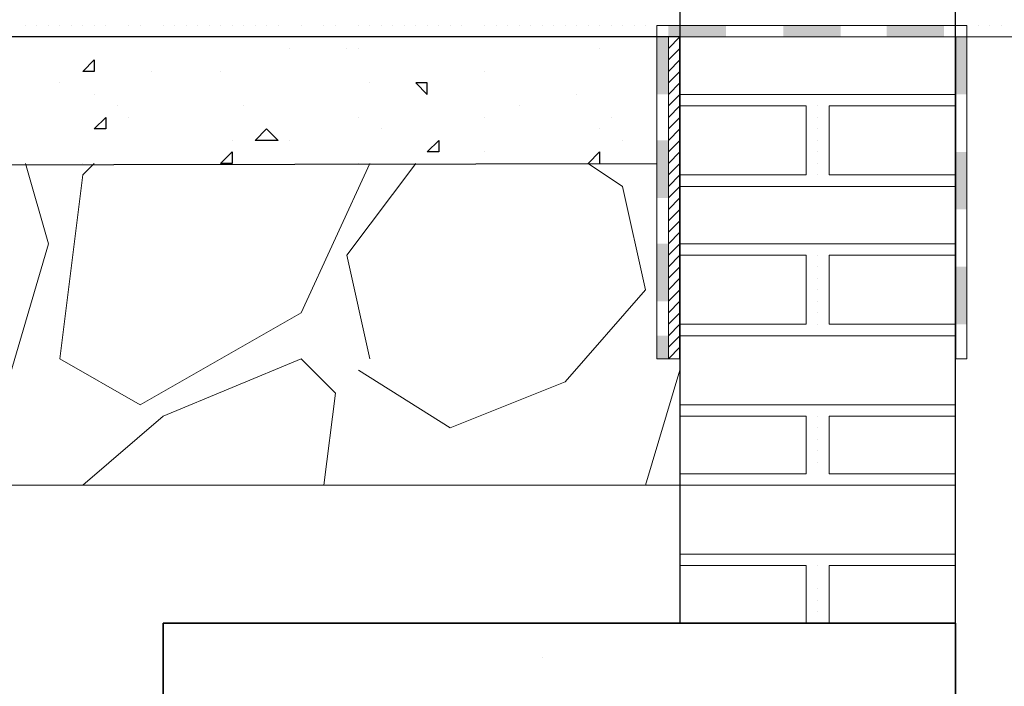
# Model space of a CAD drawing. Header units: metres. Extents: x 5.7 to 89.8, y 4 to 63.5.
# Tile 387 of 475: x 63.285 to 64.111, y 49.207 to 49.766. Entities that reach past the tile are written whole.
import ezdxf

# ---------------------------------------------------------------- set-up
doc = ezdxf.new("R2010")
doc.units = ezdxf.units.M
doc.header["$MEASUREMENT"] = 0
for name, color, linetype in [('PDF17_hatch', 7, 'Continuous'), ('PDF17_hatch-borshi', 7, 'Continuous'), ('PDF17_Isogam', 7, 'Continuous'), ('PDF17_kaff', 7, 'Continuous'), ('PDF17_textt', 7, 'Continuous'), ('PDF17_wall', 7, 'Continuous')]:
    doc.layers.add(name, color=color, linetype=linetype)

msp = doc.modelspace()

# ---------------------------------------------------------------- linework, layer by layer
at = {"layer": 'PDF17_hatch', "lineweight": 25}
for points in [[(63.37651, 49.75157), (63.37651, 49.75157)], [(63.51134, 49.74194), (63.51134, 49.74194)], [(63.5595, 49.74194), (63.5595, 49.74194)], [(63.56913, 49.74194), (63.56913, 49.74194)], [(63.77139, 49.74194), (63.77139, 49.74194)], [(63.39577, 49.72268), (63.39577, 49.72268)], [(63.45356, 49.72268), (63.45356, 49.72268)], [(63.67507, 49.72268), (63.67507, 49.72268)], [(63.31872, 49.71304), (63.31872, 49.71304)], [(63.57876, 49.71304), (63.57876, 49.71304)], [(63.34761, 49.70341), (63.34761, 49.70341)], [(63.75212, 49.70341), (63.75212, 49.70341)], [(63.36688, 49.69378), (63.36688, 49.69378)], [(63.47282, 49.69378), (63.47282, 49.69378)], [(63.47282, 49.69378), (63.47282, 49.69378)], [(63.70397, 49.69378), (63.70397, 49.69378)], [(63.37651, 49.68415), (63.37651, 49.68415)], [(63.56913, 49.68415), (63.56913, 49.68415)], [(63.67507, 49.68415), (63.67507, 49.68415)], [(63.78102, 49.68415), (63.78102, 49.68415)], [(63.58839, 49.67452), (63.58839, 49.67452)], [(63.77139, 49.67452), (63.77139, 49.67452)], [(63.46319, 49.66489), (63.46319, 49.66489)], [(63.51134, 49.66489), (63.51134, 49.66489)], [(63.79065, 49.66489), (63.79065, 49.66489)], [(63.67507, 49.65526), (63.67507, 49.65526)], [(63.76175, 49.64563), (63.77139, 49.65526), (63.77139, 49.64563)], [(63.33798, 49.64563), (63.33798, 49.64563)], [(63.56913, 49.64563), (63.56913, 49.64563)], [(63.67507, 49.64563), (63.67507, 49.64563)], [(63.72323, 49.23148), (63.72323, 49.23148)]]:
    msp.add_lwpolyline(points, dxfattribs=at)
for points in [[(63.34761, 49.73231), (63.34761, 49.72268), (63.33798, 49.72268)], [(63.62692, 49.71304), (63.61729, 49.71304), (63.62692, 49.70341)], [(63.35724, 49.68415), (63.35724, 49.67452), (63.34761, 49.67452)], [(63.49208, 49.67452), (63.50171, 49.66489), (63.48245, 49.66489)], [(63.63655, 49.66489), (63.63655, 49.65526), (63.62692, 49.65526)], [(63.46319, 49.65526), (63.46319, 49.64563), (63.45356, 49.64563)]]:
    msp.add_lwpolyline(points, close=True, dxfattribs=at)
at = {"layer": 'PDF17_hatch-borshi', "lineweight": 18}
for points in [[(63.28983, 49.7612), (63.28983, 49.7612)], [(63.28983, 49.7612), (63.28983, 49.7612)], [(63.29946, 49.7612), (63.29946, 49.7612)], [(63.29946, 49.7612), (63.29946, 49.7612)], [(63.30909, 49.7612), (63.30909, 49.7612)], [(63.30909, 49.7612), (63.30909, 49.7612)], [(63.30909, 49.7612), (63.30909, 49.7612)], [(63.31872, 49.7612), (63.31872, 49.7612)], [(63.32835, 49.7612), (63.32835, 49.7612)], [(63.33798, 49.7612), (63.33798, 49.7612)], [(63.34761, 49.7612), (63.34761, 49.7612)], [(63.35724, 49.7612), (63.35724, 49.7612)], [(63.35724, 49.7612), (63.35724, 49.7612)], [(63.37651, 49.7612), (63.37651, 49.7612)], [(63.38614, 49.7612), (63.38614, 49.7612)], [(63.38614, 49.7612), (63.38614, 49.7612)], [(63.4054, 49.7612), (63.4054, 49.7612)], [(63.4054, 49.7612), (63.4054, 49.7612)], [(63.4054, 49.7612), (63.4054, 49.7612)], [(63.41503, 49.7612), (63.41503, 49.7612)], [(63.41503, 49.7612), (63.41503, 49.7612)], [(63.41503, 49.7612), (63.41503, 49.7612)], [(63.42466, 49.7612), (63.42466, 49.7612)], [(63.43429, 49.7612), (63.43429, 49.7612)], [(63.43429, 49.7612), (63.43429, 49.7612)], [(63.43429, 49.7612), (63.43429, 49.7612)], [(63.44392, 49.7612), (63.44392, 49.7612)], [(63.44392, 49.7612), (63.44392, 49.7612)], [(63.44392, 49.7612), (63.44392, 49.7612)], [(63.45356, 49.7612), (63.45356, 49.7612)], [(63.45356, 49.7612), (63.45356, 49.7612)], [(63.45356, 49.7612), (63.45356, 49.7612)], [(63.46319, 49.7612), (63.46319, 49.7612)], [(63.46319, 49.7612), (63.46319, 49.7612)], [(63.47282, 49.7612), (63.47282, 49.7612)], [(63.48245, 49.7612), (63.48245, 49.7612)], [(63.49208, 49.7612), (63.49208, 49.7612)], [(63.50171, 49.7612), (63.50171, 49.7612)], [(63.52097, 49.7612), (63.52097, 49.7612)], [(63.52097, 49.7612), (63.52097, 49.7612)], [(63.52097, 49.7612), (63.52097, 49.7612)], [(63.54024, 49.7612), (63.54024, 49.7612)], [(63.54024, 49.7612), (63.54024, 49.7612)], [(63.54987, 49.7612), (63.54987, 49.7612)], [(63.54987, 49.7612), (63.54987, 49.7612)], [(63.56913, 49.7612), (63.56913, 49.7612)], [(63.56913, 49.7612), (63.56913, 49.7612)], [(63.57876, 49.7612), (63.57876, 49.7612)], [(63.58839, 49.7612), (63.58839, 49.7612)], [(63.58839, 49.7612), (63.58839, 49.7612)], [(63.58839, 49.7612), (63.58839, 49.7612)], [(63.59802, 49.7612), (63.59802, 49.7612)], [(63.59802, 49.7612), (63.59802, 49.7612)], [(63.60766, 49.7612), (63.60766, 49.7612)], [(63.60766, 49.7612), (63.60766, 49.7612)], [(63.61729, 49.7612), (63.61729, 49.7612)], [(63.61729, 49.7612), (63.61729, 49.7612)], [(63.62692, 49.7612), (63.62692, 49.7612)], [(63.62692, 49.7612), (63.62692, 49.7612)], [(63.63655, 49.7612), (63.63655, 49.7612)], [(63.63655, 49.7612), (63.63655, 49.7612)], [(63.64618, 49.7612), (63.64618, 49.7612)], [(63.65581, 49.7612), (63.65581, 49.7612)], [(63.65581, 49.7612), (63.65581, 49.7612)], [(63.65581, 49.7612), (63.65581, 49.7612)], [(63.67507, 49.7612), (63.67507, 49.7612)], [(63.67507, 49.7612), (63.67507, 49.7612)], [(63.6847, 49.7612), (63.6847, 49.7612)], [(63.6847, 49.7612), (63.6847, 49.7612)], [(63.69434, 49.7612), (63.69434, 49.7612)], [(63.70397, 49.7612), (63.70397, 49.7612)], [(63.70397, 49.7612), (63.70397, 49.7612)], [(63.7136, 49.7612), (63.7136, 49.7612)], [(63.72323, 49.7612), (63.72323, 49.7612)], [(63.72323, 49.7612), (63.72323, 49.7612)], [(63.73286, 49.7612), (63.73286, 49.7612)], [(63.74249, 49.7612), (63.74249, 49.7612)], [(63.75212, 49.7612), (63.75212, 49.7612)], [(63.75212, 49.7612), (63.75212, 49.7612)], [(63.76175, 49.7612), (63.76175, 49.7612)], [(63.76175, 49.7612), (63.76175, 49.7612)], [(63.76175, 49.7612), (63.76175, 49.7612)], [(63.76175, 49.7612), (63.76175, 49.7612)], [(63.77139, 49.7612), (63.77139, 49.7612)], [(63.77139, 49.7612), (63.77139, 49.7612)], [(63.78102, 49.7612), (63.78102, 49.7612)], [(63.78102, 49.7612), (63.78102, 49.7612)], [(63.79065, 49.7612), (63.79065, 49.7612)], [(63.79065, 49.7612), (63.79065, 49.7612)], [(63.79065, 49.7612), (63.79065, 49.7612)], [(63.80028, 49.7612), (63.80028, 49.7612)], [(63.80028, 49.7612), (63.80028, 49.7612)], [(63.80991, 49.7612), (63.80991, 49.7612)], [(63.80991, 49.7612), (63.80991, 49.7612)], [(63.80991, 49.7612), (63.80991, 49.7612)], [(63.81954, 49.7612), (63.81954, 49.7612)], [(63.81954, 49.7612), (63.81954, 49.7612)], [(63.8388, 49.7612), (63.8388, 49.7612)], [(63.8388, 49.7612), (63.8388, 49.7612)], [(63.85807, 49.7612), (63.85807, 49.7612)], [(63.8677, 49.7612), (63.8677, 49.7612)], [(63.88696, 49.7612), (63.88696, 49.7612)], [(63.89659, 49.7612), (63.89659, 49.7612)], [(63.89659, 49.7612), (63.89659, 49.7612)], [(63.91585, 49.7612), (63.91585, 49.7612)], [(63.92548, 49.7612), (63.92548, 49.7612)], [(63.92548, 49.7612), (63.92548, 49.7612)], [(63.93512, 49.7612), (63.93512, 49.7612)], [(63.93512, 49.7612), (63.93512, 49.7612)], [(63.94475, 49.7612), (63.94475, 49.7612)], [(63.94475, 49.7612), (63.94475, 49.7612)], [(63.95438, 49.7612), (63.95438, 49.7612)], [(63.96401, 49.7612), (63.96401, 49.7612)], [(63.96401, 49.7612), (63.96401, 49.7612)], [(63.96401, 49.7612), (63.96401, 49.7612)], [(63.97364, 49.7612), (63.97364, 49.7612)], [(63.97364, 49.7612), (63.97364, 49.7612)], [(63.98327, 49.7612), (63.98327, 49.7612)], [(63.9929, 49.7612), (63.9929, 49.7612)], [(64.00253, 49.7612), (64.00253, 49.7612)], [(64.00253, 49.7612), (64.00253, 49.7612)], [(64.0218, 49.7612), (64.0218, 49.7612)], [(64.03143, 49.7612), (64.03143, 49.7612)], [(64.03143, 49.7612), (64.03143, 49.7612)], [(64.03143, 49.7612), (64.03143, 49.7612)], [(64.05069, 49.7612), (64.05069, 49.7612)], [(64.05069, 49.7612), (64.05069, 49.7612)], [(64.06032, 49.7612), (64.06032, 49.7612)], [(64.06032, 49.7612), (64.06032, 49.7612)], [(64.06995, 49.7612), (64.06995, 49.7612)], [(64.07958, 49.7612), (64.07958, 49.7612)], [(64.07958, 49.7612), (64.07958, 49.7612)], [(64.08922, 49.7612), (64.08922, 49.7612)], [(64.09885, 49.7612), (64.09885, 49.7612)], [(64.09885, 49.7612), (64.09885, 49.7612)], [(64.09885, 49.7612), (64.09885, 49.7612)], [(64.10848, 49.7612), (64.10848, 49.7612)], [(64.10848, 49.7612), (64.10848, 49.7612)], [(63.28983, 49.75157), (63.28983, 49.75157)], [(63.28983, 49.75157), (63.28983, 49.75157)], [(63.30909, 49.75157), (63.30909, 49.75157)], [(63.31872, 49.75157), (63.31872, 49.75157)], [(63.31872, 49.75157), (63.31872, 49.75157)], [(63.32835, 49.75157), (63.32835, 49.75157)], [(63.33798, 49.75157), (63.33798, 49.75157)], [(63.34761, 49.75157), (63.34761, 49.75157)], [(63.34761, 49.75157), (63.34761, 49.75157)], [(63.34761, 49.75157), (63.34761, 49.75157)], [(63.35724, 49.75157), (63.35724, 49.75157)], [(63.36688, 49.75157), (63.36688, 49.75157)], [(63.37651, 49.75157), (63.37651, 49.75157)], [(63.37651, 49.75157), (63.37651, 49.75157)], [(63.37651, 49.75157), (63.37651, 49.75157)], [(63.38614, 49.75157), (63.38614, 49.75157)], [(63.38614, 49.75157), (63.38614, 49.75157)], [(63.39577, 49.75157), (63.39577, 49.75157)], [(63.39577, 49.75157), (63.39577, 49.75157)], [(63.39577, 49.75157), (63.39577, 49.75157)], [(63.41503, 49.75157), (63.41503, 49.75157)], [(63.42466, 49.75157), (63.42466, 49.75157)], [(63.42466, 49.75157), (63.42466, 49.75157)], [(63.44392, 49.75157), (63.44392, 49.75157)], [(63.45356, 49.75157), (63.45356, 49.75157)], [(63.45356, 49.75157), (63.45356, 49.75157)], [(63.46319, 49.75157), (63.46319, 49.75157)], [(63.48245, 49.75157), (63.48245, 49.75157)], [(63.48245, 49.75157), (63.48245, 49.75157)], [(63.49208, 49.75157), (63.49208, 49.75157)], [(63.51134, 49.75157), (63.51134, 49.75157)], [(63.51134, 49.75157), (63.51134, 49.75157)], [(63.51134, 49.75157), (63.51134, 49.75157)], [(63.52097, 49.75157), (63.52097, 49.75157)], [(63.53061, 49.75157), (63.53061, 49.75157)], [(63.53061, 49.75157), (63.53061, 49.75157)], [(63.53061, 49.75157), (63.53061, 49.75157)], [(63.53061, 49.75157), (63.53061, 49.75157)], [(63.54024, 49.75157), (63.54024, 49.75157)], [(63.54987, 49.75157), (63.54987, 49.75157)], [(63.5595, 49.75157), (63.5595, 49.75157)], [(63.5595, 49.75157), (63.5595, 49.75157)], [(63.5595, 49.75157), (63.5595, 49.75157)], [(63.56913, 49.75157), (63.56913, 49.75157)], [(63.57876, 49.75157), (63.57876, 49.75157)], [(63.58839, 49.75157), (63.58839, 49.75157)], [(63.59802, 49.75157), (63.59802, 49.75157)], [(63.59802, 49.75157), (63.59802, 49.75157)], [(63.61729, 49.75157), (63.61729, 49.75157)], [(63.61729, 49.75157), (63.61729, 49.75157)], [(63.62692, 49.75157), (63.62692, 49.75157)], [(63.63655, 49.75157), (63.63655, 49.75157)], [(63.63655, 49.75157), (63.63655, 49.75157)], [(63.64618, 49.75157), (63.64618, 49.75157)], [(63.66544, 49.75157), (63.66544, 49.75157)], [(63.66544, 49.75157), (63.66544, 49.75157)], [(63.66544, 49.75157), (63.66544, 49.75157)], [(63.67507, 49.75157), (63.67507, 49.75157)], [(63.6847, 49.75157), (63.6847, 49.75157)], [(63.69434, 49.75157), (63.69434, 49.75157)], [(63.69434, 49.75157), (63.69434, 49.75157)], [(63.69434, 49.75157), (63.69434, 49.75157)], [(63.70397, 49.75157), (63.70397, 49.75157)], [(63.70397, 49.75157), (63.70397, 49.75157)], [(63.7136, 49.75157), (63.7136, 49.75157)], [(63.7136, 49.75157), (63.7136, 49.75157)], [(63.72323, 49.75157), (63.72323, 49.75157)], [(63.72323, 49.75157), (63.72323, 49.75157)], [(63.72323, 49.75157), (63.72323, 49.75157)], [(63.73286, 49.75157), (63.73286, 49.75157)], [(63.73286, 49.75157), (63.73286, 49.75157)], [(63.73286, 49.75157), (63.73286, 49.75157)], [(63.75212, 49.75157), (63.75212, 49.75157)], [(63.77139, 49.75157), (63.77139, 49.75157)], [(63.77139, 49.75157), (63.77139, 49.75157)], [(63.77139, 49.75157), (63.77139, 49.75157)], [(63.78102, 49.75157), (63.78102, 49.75157)], [(63.79065, 49.75157), (63.79065, 49.75157)], [(63.79065, 49.75157), (63.79065, 49.75157)], [(63.80028, 49.75157), (63.80028, 49.75157)], [(63.80028, 49.75157), (63.80028, 49.75157)], [(63.80991, 49.75157), (63.80991, 49.75157)], [(63.82917, 49.75157), (63.82917, 49.75157)], [(63.82917, 49.74194), (63.8388, 49.75157)], [(63.84844, 49.75157), (63.84844, 49.75157)], [(63.84844, 49.75157), (63.85807, 49.75157), (63.8677, 49.75157), (63.87733, 49.75157), (63.88696, 49.75157), (63.89659, 49.75157), (63.90622, 49.75157), (63.91585, 49.75157), (63.92548, 49.75157), (63.93512, 49.75157), (63.94475, 49.75157), (63.95438, 49.75157), (63.96401, 49.75157), (63.97364, 49.75157), (63.98327, 49.75157), (63.9929, 49.75157), (64.00253, 49.75157), (64.01217, 49.75157), (64.0218, 49.75157), (64.03143, 49.75157), (64.04106, 49.75157), (64.05069, 49.75157), (64.06032, 49.75157), (64.06995, 49.75157), (64.06995, 49.74194), (64.06995, 49.73231), (64.06995, 49.72268), (64.06995, 49.71304), (64.06995, 49.70341), (64.06995, 49.69378), (64.06995, 49.68415), (64.06995, 49.67452), (64.06995, 49.66489), (64.06995, 49.65526), (64.06995, 49.64563), (64.06995, 49.63599), (64.06995, 49.62636), (64.06995, 49.61673), (64.06995, 49.6071), (64.06995, 49.59747), (64.06995, 49.58784), (64.06995, 49.57821), (64.06995, 49.56858), (64.06995, 49.55894), (64.06995, 49.54931), (64.06995, 49.53968), (64.06995, 49.53005), (64.06995, 49.52042), (64.06995, 49.51079), (64.06995, 49.50116), (64.06995, 49.49153), (64.06995, 49.4819)], [(64.16626, 49.75157), (64.07958, 49.75157)], [(64.08922, 49.75157), (64.08922, 49.75157)], [(64.09885, 49.75157), (64.09885, 49.75157)], [(64.10848, 49.75157), (64.10848, 49.75157)], [(64.10848, 49.75157), (64.10848, 49.75157)], [(63.82917, 49.73231), (63.8388, 49.74194)], [(63.82917, 49.72268), (63.8388, 49.73231)], [(63.82917, 49.71304), (63.8388, 49.72268)], [(63.82917, 49.70341), (63.8388, 49.71304)], [(63.82917, 49.69378), (63.8388, 49.70341), (64.06995, 49.70341)], [(63.8388, 49.70341), (63.8388, 49.70341)], [(63.8388, 49.70341), (63.8388, 49.70341)], [(63.84844, 49.70341), (63.84844, 49.70341)], [(63.84844, 49.70341), (63.84844, 49.70341)], [(63.84844, 49.70341), (63.84844, 49.70341)], [(63.84844, 49.70341), (63.84844, 49.70341)], [(63.85807, 49.70341), (63.85807, 49.70341)], [(63.85807, 49.70341), (63.85807, 49.70341)], [(63.85807, 49.70341), (63.85807, 49.70341)], [(63.8677, 49.70341), (63.8677, 49.70341)], [(63.87733, 49.70341), (63.87733, 49.70341)], [(63.87733, 49.70341), (63.87733, 49.70341)], [(63.87733, 49.70341), (63.87733, 49.70341)], [(63.87733, 49.70341), (63.87733, 49.70341)], [(63.87733, 49.70341), (63.87733, 49.70341)], [(63.88696, 49.70341), (63.88696, 49.70341)], [(63.88696, 49.70341), (63.88696, 49.70341)], [(63.88696, 49.70341), (63.88696, 49.70341)], [(63.89659, 49.70341), (63.89659, 49.70341)], [(63.89659, 49.70341), (63.89659, 49.70341)], [(63.90622, 49.70341), (63.90622, 49.70341)], [(63.90622, 49.70341), (63.90622, 49.70341)], [(63.90622, 49.70341), (63.90622, 49.70341)], [(63.90622, 49.70341), (63.90622, 49.70341)], [(63.91585, 49.70341), (63.91585, 49.70341)], [(63.92548, 49.70341), (63.92548, 49.70341)], [(63.92548, 49.70341), (63.92548, 49.70341)], [(63.92548, 49.70341), (63.92548, 49.70341)], [(63.93512, 49.70341), (63.93512, 49.70341)], [(63.93512, 49.70341), (63.93512, 49.70341)], [(63.95438, 49.70341), (63.95438, 49.70341)], [(63.95438, 49.70341), (63.95438, 49.70341)], [(63.95438, 49.70341), (63.95438, 49.70341)], [(63.95438, 49.70341), (63.95438, 49.70341)], [(63.96401, 49.70341), (63.96401, 49.70341)], [(63.97364, 49.70341), (63.97364, 49.70341)], [(63.98327, 49.70341), (63.98327, 49.70341)], [(63.98327, 49.70341), (63.98327, 49.70341)], [(63.98327, 49.70341), (63.98327, 49.70341)], [(63.98327, 49.70341), (63.98327, 49.70341)], [(63.9929, 49.70341), (63.9929, 49.70341)], [(63.9929, 49.70341), (63.9929, 49.70341)], [(64.00253, 49.70341), (64.00253, 49.70341)], [(64.00253, 49.70341), (64.00253, 49.70341)], [(64.01217, 49.70341), (64.01217, 49.70341)], [(64.01217, 49.70341), (64.01217, 49.70341)], [(64.01217, 49.70341), (64.01217, 49.70341)], [(64.0218, 49.70341), (64.0218, 49.70341)], [(64.0218, 49.70341), (64.0218, 49.70341)], [(64.0218, 49.70341), (64.0218, 49.70341)], [(64.0218, 49.70341), (64.0218, 49.70341)], [(64.0218, 49.70341), (64.0218, 49.70341)], [(64.03143, 49.70341), (64.03143, 49.70341)], [(64.03143, 49.70341), (64.03143, 49.70341)], [(64.04106, 49.70341), (64.04106, 49.70341)], [(64.04106, 49.70341), (64.04106, 49.70341)], [(64.04106, 49.70341), (64.04106, 49.70341)], [(64.04106, 49.70341), (64.04106, 49.70341)], [(64.04106, 49.70341), (64.04106, 49.70341)], [(64.05069, 49.70341), (64.05069, 49.70341)], [(64.05069, 49.70341), (64.05069, 49.70341)], [(64.05069, 49.70341), (64.05069, 49.70341)], [(64.06032, 49.70341), (64.06032, 49.70341)], [(64.06032, 49.70341), (64.06032, 49.70341)], [(64.06995, 49.70341), (64.06995, 49.70341)], [(63.82917, 49.68415), (63.8388, 49.69378), (63.94475, 49.69378)], [(63.84844, 49.69378), (63.84844, 49.69378)], [(63.85807, 49.69378), (63.85807, 49.69378)], [(63.85807, 49.69378), (63.85807, 49.69378)], [(63.8677, 49.69378), (63.8677, 49.69378)], [(63.8677, 49.69378), (63.8677, 49.69378)], [(63.87733, 49.69378), (63.87733, 49.69378)], [(63.88696, 49.69378), (63.88696, 49.69378)], [(63.88696, 49.69378), (63.88696, 49.69378)], [(63.90622, 49.69378), (63.90622, 49.69378)], [(63.91585, 49.69378), (63.91585, 49.69378)], [(63.92548, 49.69378), (63.92548, 49.69378)], [(63.93512, 49.69378), (63.93512, 49.69378)], [(63.94475, 49.69378), (63.94475, 49.69378)], [(63.95438, 49.69378), (63.95438, 49.69378)], [(63.95438, 49.69378), (63.95438, 49.69378)], [(63.95438, 49.69378), (63.95438, 49.69378)], [(63.95438, 49.69378), (63.95438, 49.69378)], [(63.96401, 49.69378), (64.06995, 49.69378)], [(63.97364, 49.69378), (63.97364, 49.69378)], [(63.97364, 49.69378), (63.97364, 49.69378)], [(63.98327, 49.69378), (63.98327, 49.69378)], [(63.98327, 49.69378), (63.98327, 49.69378)], [(63.98327, 49.69378), (63.98327, 49.69378)], [(63.9929, 49.69378), (63.9929, 49.69378)], [(63.9929, 49.69378), (63.9929, 49.69378)], [(64.00253, 49.69378), (64.00253, 49.69378)], [(64.01217, 49.69378), (64.01217, 49.69378)], [(64.01217, 49.69378), (64.01217, 49.69378)], [(64.0218, 49.69378), (64.0218, 49.69378)], [(64.03143, 49.69378), (64.03143, 49.69378)], [(64.03143, 49.69378), (64.03143, 49.69378)], [(64.03143, 49.69378), (64.03143, 49.69378)], [(64.04106, 49.69378), (64.04106, 49.69378)], [(64.05069, 49.69378), (64.05069, 49.69378)], [(64.05069, 49.69378), (64.05069, 49.69378)], [(64.05069, 49.69378), (64.05069, 49.69378)], [(64.06032, 49.69378), (64.06032, 49.69378)], [(63.82917, 49.67452), (63.8388, 49.68415)], [(63.95438, 49.68415), (63.95438, 49.68415)], [(63.95438, 49.68415), (63.95438, 49.68415)], [(63.95438, 49.68415), (63.95438, 49.68415)], [(63.95438, 49.68415), (63.95438, 49.68415)], [(63.82917, 49.66489), (63.8388, 49.67452)], [(63.95438, 49.67452), (63.95438, 49.67452)], [(63.95438, 49.67452), (63.95438, 49.67452)], [(63.82917, 49.65526), (63.8388, 49.66489)], [(63.95438, 49.66489), (63.95438, 49.66489)], [(63.95438, 49.66489), (63.95438, 49.66489)], [(63.95438, 49.66489), (63.95438, 49.66489)], [(63.95438, 49.66489), (63.95438, 49.66489)], [(63.95438, 49.66489), (63.95438, 49.66489)], [(63.95438, 49.66489), (63.95438, 49.66489)], [(63.96401, 49.66489), (63.96401, 49.66489)], [(63.82917, 49.64563), (63.8388, 49.65526)], [(63.95438, 49.65526), (63.95438, 49.65526)], [(63.95438, 49.65526), (63.95438, 49.65526)], [(63.95438, 49.65526), (63.95438, 49.65526)], [(63.95438, 49.65526), (63.95438, 49.65526)], [(63.19351, 49.37595), (63.26093, 49.41448), (63.30909, 49.57821), (63.28983, 49.64563)], [(63.57876, 49.64563), (63.52097, 49.52042), (63.38614, 49.44337), (63.31872, 49.4819), (63.33798, 49.63599), (63.34761, 49.64563)], [(63.57876, 49.4819), (63.5595, 49.56858), (63.61729, 49.64563)], [(63.56913, 49.47226), (63.64618, 49.42411), (63.74249, 49.46263), (63.80991, 49.53968), (63.79065, 49.62636), (63.76175, 49.64563)], [(63.82917, 49.63599), (63.8388, 49.64563)], [(63.94475, 49.64563), (63.94475, 49.64563)], [(63.95438, 49.64563), (63.95438, 49.64563)], [(63.95438, 49.64563), (63.95438, 49.64563)], [(63.95438, 49.64563), (63.95438, 49.64563)], [(63.82917, 49.62636), (63.8388, 49.63599)], [(63.8388, 49.63599), (63.8388, 49.63599)], [(63.8388, 49.63599), (63.8388, 49.63599)], [(63.8388, 49.63599), (63.8388, 49.63599)], [(63.84844, 49.63599), (63.84844, 49.63599)], [(63.84844, 49.63599), (63.84844, 49.63599)], [(63.84844, 49.63599), (63.84844, 49.63599)], [(63.85807, 49.63599), (63.85807, 49.63599)], [(63.85807, 49.63599), (63.85807, 49.63599)], [(63.8677, 49.63599), (63.8677, 49.63599)], [(63.87733, 49.63599), (63.87733, 49.63599)], [(63.87733, 49.63599), (63.87733, 49.63599)], [(63.87733, 49.63599), (63.87733, 49.63599)], [(63.87733, 49.63599), (63.87733, 49.63599)], [(63.89659, 49.63599), (63.89659, 49.63599)], [(63.89659, 49.63599), (63.89659, 49.63599)], [(63.89659, 49.63599), (63.89659, 49.63599)], [(63.90622, 49.63599), (63.90622, 49.63599)], [(63.90622, 49.63599), (63.90622, 49.63599)], [(63.90622, 49.63599), (63.90622, 49.63599)], [(63.91585, 49.63599), (63.91585, 49.63599)], [(63.91585, 49.63599), (63.91585, 49.63599)], [(63.92548, 49.63599), (63.92548, 49.63599)], [(63.93512, 49.63599), (63.93512, 49.63599)], [(63.93512, 49.63599), (63.93512, 49.63599)], [(63.94475, 49.63599), (63.94475, 49.63599)], [(63.95438, 49.63599), (63.95438, 49.63599)], [(63.96401, 49.63599), (63.96401, 49.63599)], [(63.98327, 49.63599), (63.98327, 49.63599)], [(63.98327, 49.63599), (63.98327, 49.63599)], [(63.98327, 49.63599), (63.98327, 49.63599)], [(64.00253, 49.63599), (64.00253, 49.63599)], [(64.00253, 49.63599), (64.00253, 49.63599)], [(64.00253, 49.63599), (64.00253, 49.63599)], [(64.01217, 49.63599), (64.01217, 49.63599)], [(64.01217, 49.63599), (64.01217, 49.63599)], [(64.01217, 49.63599), (64.01217, 49.63599)], [(64.0218, 49.63599), (64.0218, 49.63599)], [(64.03143, 49.63599), (64.03143, 49.63599)], [(64.03143, 49.63599), (64.03143, 49.63599)], [(64.03143, 49.63599), (64.03143, 49.63599)], [(64.04106, 49.63599), (64.04106, 49.63599)], [(64.04106, 49.63599), (64.04106, 49.63599)], [(64.05069, 49.63599), (64.05069, 49.63599)], [(64.05069, 49.63599), (64.05069, 49.63599)], [(64.05069, 49.63599), (64.05069, 49.63599)], [(64.06032, 49.63599), (64.06032, 49.63599)], [(64.06032, 49.63599), (64.06032, 49.63599)], [(64.06995, 49.63599), (64.06995, 49.63599)], [(63.82917, 49.61673), (63.8388, 49.62636), (64.06995, 49.62636)], [(63.8677, 49.62636), (63.8677, 49.62636)], [(63.9929, 49.62636), (63.9929, 49.62636)], [(63.82917, 49.6071), (63.8388, 49.61673)], [(63.82917, 49.59747), (63.8388, 49.6071)], [(63.82917, 49.58784), (63.8388, 49.59747)], [(63.82917, 49.57821), (63.8388, 49.58784)], [(63.82917, 49.56858), (63.8388, 49.57821), (64.06995, 49.57821)], [(63.88696, 49.57821), (63.88696, 49.57821)], [(63.90622, 49.57821), (63.90622, 49.57821)], [(63.90622, 49.57821), (63.90622, 49.57821)], [(63.91585, 49.57821), (63.91585, 49.57821)], [(63.92548, 49.57821), (63.92548, 49.57821)], [(63.92548, 49.57821), (63.92548, 49.57821)], [(63.95438, 49.57821), (63.95438, 49.57821)], [(63.97364, 49.57821), (63.97364, 49.57821)], [(63.9929, 49.57821), (63.9929, 49.57821)], [(64.0218, 49.57821), (64.0218, 49.57821)], [(64.04106, 49.57821), (64.04106, 49.57821)], [(63.82917, 49.50116), (63.8388, 49.51079), (63.94475, 49.51079), (63.94475, 49.56858), (63.8388, 49.56858), (63.82917, 49.55894)], [(63.8388, 49.56858), (63.8388, 49.56858)], [(63.8388, 49.56858), (63.8388, 49.56858)], [(63.8388, 49.56858), (63.8388, 49.56858)], [(63.84844, 49.56858), (63.84844, 49.56858)], [(63.84844, 49.56858), (63.84844, 49.56858)], [(63.85807, 49.56858), (63.85807, 49.56858)], [(63.85807, 49.56858), (63.85807, 49.56858)], [(63.8677, 49.56858), (63.8677, 49.56858)], [(63.8677, 49.56858), (63.8677, 49.56858)], [(63.87733, 49.56858), (63.87733, 49.56858)], [(63.87733, 49.56858), (63.87733, 49.56858)], [(63.89659, 49.56858), (63.89659, 49.56858)], [(63.89659, 49.56858), (63.89659, 49.56858)], [(63.89659, 49.56858), (63.89659, 49.56858)], [(63.90622, 49.56858), (63.90622, 49.56858)], [(63.91585, 49.56858), (63.91585, 49.56858)], [(63.91585, 49.56858), (63.91585, 49.56858)], [(63.92548, 49.56858), (63.92548, 49.56858)], [(63.93512, 49.56858), (63.93512, 49.56858)], [(63.94475, 49.56858), (63.94475, 49.56858)], [(63.94475, 49.56858), (63.94475, 49.56858)], [(63.95438, 49.56858), (63.95438, 49.56858)], [(63.96401, 49.56858), (63.96401, 49.56858)], [(64.06995, 49.51079), (63.96401, 49.51079), (63.96401, 49.56858), (64.06995, 49.56858)], [(63.97364, 49.56858), (63.97364, 49.56858)], [(63.98327, 49.56858), (63.98327, 49.56858)], [(63.98327, 49.56858), (63.98327, 49.56858)], [(63.98327, 49.56858), (63.98327, 49.56858)], [(64.00253, 49.56858), (64.00253, 49.56858)], [(64.00253, 49.56858), (64.00253, 49.56858)], [(64.01217, 49.56858), (64.01217, 49.56858)], [(64.01217, 49.56858), (64.01217, 49.56858)], [(64.0218, 49.56858), (64.0218, 49.56858)], [(64.03143, 49.56858), (64.03143, 49.56858)], [(64.03143, 49.56858), (64.03143, 49.56858)], [(64.03143, 49.56858), (64.03143, 49.56858)], [(64.04106, 49.56858), (64.04106, 49.56858)], [(64.05069, 49.56858), (64.05069, 49.56858)], [(64.05069, 49.56858), (64.05069, 49.56858)], [(64.05069, 49.56858), (64.05069, 49.56858)], [(64.06032, 49.56858), (64.06032, 49.56858)], [(64.06032, 49.56858), (64.06032, 49.56858)], [(63.82917, 49.54931), (63.8388, 49.55894)], [(63.95438, 49.55894), (63.95438, 49.55894)], [(63.95438, 49.55894), (63.95438, 49.55894)], [(63.95438, 49.55894), (63.95438, 49.55894)], [(63.82917, 49.53968), (63.8388, 49.54931)], [(63.95438, 49.54931), (63.95438, 49.54931)], [(63.82917, 49.53005), (63.8388, 49.53968)], [(63.95438, 49.53968), (63.95438, 49.53968)], [(63.95438, 49.53968), (63.95438, 49.53968)], [(63.96401, 49.53968), (63.96401, 49.53968)], [(63.82917, 49.52042), (63.8388, 49.53005)], [(63.95438, 49.53005), (63.95438, 49.53005)], [(63.82917, 49.51079), (63.8388, 49.52042)], [(63.95438, 49.52042), (63.95438, 49.52042)], [(63.95438, 49.52042), (63.95438, 49.52042)], [(63.8388, 49.51079), (63.8388, 49.51079)], [(63.8388, 49.51079), (63.8388, 49.51079)], [(63.8388, 49.51079), (63.8388, 49.51079)], [(63.84844, 49.51079), (63.84844, 49.51079)], [(63.85807, 49.51079), (63.85807, 49.51079)], [(63.85807, 49.51079), (63.85807, 49.51079)], [(63.87733, 49.51079), (63.87733, 49.51079)], [(63.88696, 49.51079), (63.88696, 49.51079)], [(63.88696, 49.51079), (63.88696, 49.51079)], [(63.89659, 49.51079), (63.89659, 49.51079)], [(63.90622, 49.51079), (63.90622, 49.51079)], [(63.90622, 49.51079), (63.90622, 49.51079)], [(63.91585, 49.51079), (63.91585, 49.51079)], [(63.91585, 49.51079), (63.91585, 49.51079)], [(63.91585, 49.51079), (63.91585, 49.51079)], [(63.92548, 49.51079), (63.92548, 49.51079)], [(63.92548, 49.51079), (63.92548, 49.51079)], [(63.94475, 49.51079), (63.94475, 49.51079)], [(63.94475, 49.51079), (63.94475, 49.51079)], [(63.95438, 49.51079), (63.95438, 49.51079)], [(63.95438, 49.51079), (63.95438, 49.51079)], [(63.97364, 49.51079), (63.97364, 49.51079)], [(63.97364, 49.51079), (63.97364, 49.51079)], [(63.98327, 49.51079), (63.98327, 49.51079)], [(63.9929, 49.51079), (63.9929, 49.51079)], [(63.9929, 49.51079), (63.9929, 49.51079)], [(64.01217, 49.51079), (64.01217, 49.51079)], [(64.0218, 49.51079), (64.0218, 49.51079)], [(64.0218, 49.51079), (64.0218, 49.51079)], [(64.04106, 49.51079), (64.04106, 49.51079)], [(64.05069, 49.51079), (64.05069, 49.51079)], [(64.05069, 49.51079), (64.05069, 49.51079)], [(64.06995, 49.51079), (64.06995, 49.51079)], [(63.82917, 49.49153), (63.8388, 49.50116)], [(63.8388, 49.50116), (63.8388, 49.50116)], [(63.84844, 49.50116), (63.84844, 49.50116)], [(63.85807, 49.50116), (63.85807, 49.50116)], [(63.8677, 49.50116), (63.8677, 49.50116)], [(63.8677, 49.50116), (63.8677, 49.50116)], [(63.87733, 49.50116), (63.87733, 49.50116)], [(63.89659, 49.50116), (63.89659, 49.50116)], [(63.89659, 49.50116), (63.89659, 49.50116)], [(63.91585, 49.50116), (63.91585, 49.50116)], [(63.94475, 49.50116), (63.94475, 49.50116)], [(63.97364, 49.50116), (63.97364, 49.50116)], [(63.98327, 49.50116), (63.98327, 49.50116)], [(64.00253, 49.50116), (64.00253, 49.50116)], [(64.03143, 49.50116), (64.03143, 49.50116)], [(64.03143, 49.50116), (64.03143, 49.50116)], [(64.03143, 49.50116), (64.03143, 49.50116)], [(64.04106, 49.50116), (64.04106, 49.50116)], [(64.05069, 49.50116), (64.05069, 49.50116)], [(64.05069, 49.50116), (64.05069, 49.50116)], [(64.05069, 49.50116), (64.05069, 49.50116)], [(64.05069, 49.50116), (64.05069, 49.50116)], [(64.06032, 49.50116), (64.06032, 49.50116)], [(63.8388, 49.4819), (63.82917, 49.4819), (63.8388, 49.49153)], [(63.33798, 49.37595), (63.4054, 49.43374), (63.52097, 49.4819), (63.54987, 49.453), (63.54024, 49.37595), (63.53061, 49.37595)], [(63.8388, 49.47226), (63.80991, 49.37595), (63.81954, 49.37595)], [(63.8388, 49.44337), (63.8388, 49.44337)], [(63.8388, 49.44337), (63.8388, 49.44337)], [(63.8388, 49.44337), (64.06995, 49.44337)], [(63.84844, 49.44337), (63.84844, 49.44337)], [(63.85807, 49.44337), (63.85807, 49.44337)], [(63.8677, 49.44337), (63.8677, 49.44337)], [(63.87733, 49.44337), (63.87733, 49.44337)], [(63.88696, 49.44337), (63.88696, 49.44337)], [(63.88696, 49.44337), (63.88696, 49.44337)], [(63.89659, 49.44337), (63.89659, 49.44337)], [(63.90622, 49.44337), (63.90622, 49.44337)], [(63.90622, 49.44337), (63.90622, 49.44337)], [(63.90622, 49.44337), (63.90622, 49.44337)], [(63.91585, 49.44337), (63.91585, 49.44337)], [(63.91585, 49.44337), (63.91585, 49.44337)], [(63.91585, 49.44337), (63.91585, 49.44337)], [(63.92548, 49.44337), (63.92548, 49.44337)], [(63.93512, 49.44337), (63.93512, 49.44337)], [(63.93512, 49.44337), (63.93512, 49.44337)], [(63.94475, 49.44337), (63.94475, 49.44337)], [(63.94475, 49.44337), (63.94475, 49.44337)], [(63.94475, 49.44337), (63.94475, 49.44337)], [(63.95438, 49.44337), (63.95438, 49.44337)], [(63.95438, 49.44337), (63.95438, 49.44337)], [(63.96401, 49.44337), (63.96401, 49.44337)], [(63.97364, 49.44337), (63.97364, 49.44337)], [(63.98327, 49.44337), (63.98327, 49.44337)], [(63.9929, 49.44337), (63.9929, 49.44337)], [(64.00253, 49.44337), (64.00253, 49.44337)], [(64.0218, 49.44337), (64.0218, 49.44337)], [(64.0218, 49.44337), (64.0218, 49.44337)], [(64.0218, 49.44337), (64.0218, 49.44337)], [(64.04106, 49.44337), (64.04106, 49.44337)], [(64.04106, 49.44337), (64.04106, 49.44337)], [(64.05069, 49.44337), (64.05069, 49.44337)], [(64.05069, 49.44337), (64.05069, 49.44337)], [(64.06032, 49.44337), (64.06032, 49.44337)], [(63.8388, 49.38558), (63.94475, 49.38558), (63.94475, 49.43374), (63.8388, 49.43374)], [(63.84844, 49.43374), (63.84844, 49.43374)], [(63.87733, 49.43374), (63.87733, 49.43374)], [(63.88696, 49.43374), (63.88696, 49.43374)], [(63.88696, 49.43374), (63.88696, 49.43374)], [(63.92548, 49.43374), (63.92548, 49.43374)], [(63.95438, 49.43374), (63.95438, 49.43374)], [(63.95438, 49.43374), (63.95438, 49.43374)], [(64.06995, 49.38558), (63.96401, 49.38558), (63.96401, 49.43374), (64.06995, 49.43374)], [(64.04106, 49.43374), (64.04106, 49.43374)], [(64.05069, 49.43374), (64.05069, 49.43374)], [(63.95438, 49.42411), (63.95438, 49.42411)], [(63.95438, 49.42411), (63.95438, 49.42411)], [(63.95438, 49.41448), (63.95438, 49.41448)], [(63.95438, 49.40485), (63.95438, 49.40485)], [(63.95438, 49.40485), (63.95438, 49.40485)], [(63.95438, 49.40485), (63.95438, 49.40485)], [(63.95438, 49.39521), (63.95438, 49.39521)], [(63.95438, 49.39521), (63.95438, 49.39521)], [(63.84844, 49.38558), (63.84844, 49.38558)], [(63.87733, 49.38558), (63.87733, 49.38558)], [(63.91585, 49.38558), (63.91585, 49.38558)], [(63.96401, 49.38558), (63.96401, 49.38558)], [(63.97364, 49.38558), (63.97364, 49.38558)], [(63.63655, 49.37595), (63.61729, 49.37595)], [(63.78102, 49.37595), (63.75212, 49.37595), (63.74249, 49.37595)], [(63.8388, 49.37595), (63.8388, 49.37595)], [(63.84844, 49.37595), (63.84844, 49.37595)], [(63.84844, 49.37595), (63.84844, 49.37595)], [(63.85807, 49.37595), (63.85807, 49.37595)], [(63.85807, 49.37595), (63.85807, 49.37595)], [(63.8677, 49.37595), (63.8677, 49.37595)], [(63.87733, 49.37595), (63.87733, 49.37595)], [(63.88696, 49.37595), (63.88696, 49.37595)], [(63.88696, 49.37595), (63.88696, 49.37595)], [(63.89659, 49.37595), (63.89659, 49.37595)], [(63.90622, 49.37595), (63.90622, 49.37595)], [(63.90622, 49.37595), (63.90622, 49.37595)], [(63.90622, 49.37595), (63.90622, 49.37595)], [(63.91585, 49.37595), (63.91585, 49.37595)], [(63.91585, 49.37595), (63.91585, 49.37595)], [(63.92548, 49.37595), (63.92548, 49.37595)], [(63.92548, 49.37595), (63.92548, 49.37595)], [(63.93512, 49.37595), (63.93512, 49.37595)], [(63.93512, 49.37595), (63.93512, 49.37595)], [(63.94475, 49.37595), (63.94475, 49.37595)], [(63.94475, 49.37595), (63.94475, 49.37595)], [(63.95438, 49.37595), (63.95438, 49.37595)], [(63.95438, 49.37595), (63.95438, 49.37595)], [(63.95438, 49.37595), (63.95438, 49.37595)], [(63.95438, 49.37595), (63.95438, 49.37595)], [(63.96401, 49.37595), (63.96401, 49.37595)], [(63.98327, 49.37595), (63.98327, 49.37595)], [(63.98327, 49.37595), (63.98327, 49.37595)], [(63.98327, 49.37595), (63.98327, 49.37595)], [(63.9929, 49.37595), (63.9929, 49.37595)], [(64.00253, 49.37595), (64.00253, 49.37595)], [(64.01217, 49.37595), (64.01217, 49.37595)], [(64.0218, 49.37595), (64.0218, 49.37595)], [(64.0218, 49.37595), (64.0218, 49.37595)], [(64.04106, 49.37595), (64.04106, 49.37595)], [(64.05069, 49.37595), (64.05069, 49.37595)], [(64.05069, 49.37595), (64.05069, 49.37595)], [(64.06032, 49.37595), (64.06032, 49.37595)], [(64.06995, 49.37595), (64.06995, 49.37595)], [(63.8388, 49.31816), (63.8388, 49.31816)], [(63.84844, 49.31816), (63.84844, 49.31816)], [(63.85807, 49.31816), (63.85807, 49.31816)], [(63.87733, 49.31816), (63.87733, 49.31816)], [(63.87733, 49.31816), (63.87733, 49.31816)], [(63.90622, 49.31816), (63.90622, 49.31816)], [(63.91585, 49.31816), (63.91585, 49.31816)], [(63.92548, 49.31816), (63.92548, 49.31816)], [(63.94475, 49.31816), (63.94475, 49.31816)], [(63.95438, 49.31816), (63.95438, 49.31816)], [(63.96401, 49.31816), (63.96401, 49.31816)], [(63.97364, 49.31816), (63.97364, 49.31816)], [(63.98327, 49.31816), (63.98327, 49.31816)], [(63.9929, 49.31816), (63.9929, 49.31816)], [(64.0218, 49.31816), (64.0218, 49.31816)], [(64.05069, 49.31816), (64.05069, 49.31816)], [(64.06032, 49.31816), (64.06032, 49.31816)], [(63.84844, 49.30853), (63.84844, 49.30853)], [(63.84844, 49.30853), (63.84844, 49.30853)], [(63.85807, 49.30853), (63.85807, 49.30853)], [(63.8677, 49.30853), (63.8677, 49.30853)], [(63.8677, 49.30853), (63.8677, 49.30853)], [(63.87733, 49.30853), (63.87733, 49.30853)], [(63.88696, 49.30853), (63.88696, 49.30853)], [(63.88696, 49.30853), (63.88696, 49.30853)], [(63.89659, 49.30853), (63.89659, 49.30853)], [(63.90622, 49.30853), (63.90622, 49.30853)], [(63.91585, 49.30853), (63.91585, 49.30853)], [(63.91585, 49.30853), (63.91585, 49.30853)], [(63.92548, 49.30853), (63.92548, 49.30853)], [(63.92548, 49.30853), (63.92548, 49.30853)], [(63.92548, 49.30853), (63.92548, 49.30853)], [(63.93512, 49.30853), (63.93512, 49.30853)], [(63.93512, 49.30853), (63.93512, 49.30853)], [(63.94475, 49.30853), (63.94475, 49.30853)], [(63.95438, 49.30853), (63.95438, 49.30853)], [(63.95438, 49.30853), (63.95438, 49.30853)], [(63.95438, 49.30853), (63.95438, 49.30853)], [(63.95438, 49.30853), (63.95438, 49.30853)], [(63.96401, 49.30853), (63.96401, 49.30853)], [(63.97364, 49.30853), (63.97364, 49.30853)], [(63.98327, 49.30853), (63.98327, 49.30853)], [(63.98327, 49.30853), (63.98327, 49.30853)], [(63.9929, 49.30853), (63.9929, 49.30853)], [(64.00253, 49.30853), (64.00253, 49.30853)], [(64.00253, 49.30853), (64.00253, 49.30853)], [(64.01217, 49.30853), (64.01217, 49.30853)], [(64.03143, 49.30853), (64.03143, 49.30853)], [(64.03143, 49.30853), (64.03143, 49.30853)], [(64.03143, 49.30853), (64.03143, 49.30853)], [(64.05069, 49.30853), (64.05069, 49.30853)], [(64.06032, 49.30853), (64.06032, 49.30853)], [(63.95438, 49.28927), (63.95438, 49.28927)], [(63.95438, 49.28927), (63.95438, 49.28927)], [(63.95438, 49.28927), (63.95438, 49.28927)], [(63.96401, 49.28927), (63.96401, 49.28927)], [(63.95438, 49.27964), (63.95438, 49.27964)], [(63.96401, 49.27964), (63.96401, 49.27964)], [(63.96401, 49.27964), (63.96401, 49.27964)], [(63.95438, 49.27001), (63.95438, 49.27001)]]:
    msp.add_lwpolyline(points, dxfattribs=at)
for points in [[(64.06995, 49.7612), (63.8388, 49.7612)], [(64.06995, 49.70341), (63.8388, 49.70341)], [(63.94475, 49.63599), (63.94475, 49.69378), (63.8388, 49.69378), (63.94475, 49.69378), (63.94475, 49.63599), (63.8388, 49.63599)], [(64.06995, 49.63599), (63.96401, 49.63599), (63.96401, 49.69378), (64.06995, 49.69378), (63.96401, 49.69378), (63.96401, 49.63599)], [(64.06995, 49.62636), (63.8388, 49.62636)], [(64.06995, 49.50116), (63.8388, 49.50116)], [(64.06995, 49.37595), (63.8388, 49.37595)], [(64.06995, 49.31816), (63.8388, 49.31816)], [(63.94475, 49.30853), (63.94475, 49.26038), (63.94475, 49.30853), (63.8388, 49.30853)], [(64.06995, 49.30853), (63.96401, 49.30853), (63.96401, 49.26038), (63.96401, 49.30853)]]:
    msp.add_lwpolyline(points, close=True, dxfattribs=at)
at = {"layer": 'PDF17_Isogam', "lineweight": 13}
for points in [[(63.8388, 49.4819), (63.81954, 49.4819), (63.81954, 49.7612), (64.07958, 49.7612), (64.07958, 49.4819), (64.06995, 49.4819), (64.06995, 49.75157)], [(64.07958, 49.75157), (63.81954, 49.75157)], [(63.82917, 49.4819), (63.82917, 49.75157)]]:
    msp.add_lwpolyline(points, dxfattribs=at)
at = {"layer": 'PDF17_Isogam', "transparency": 33554559}
for points in [[(63.82917, 49.75157), (63.87733, 49.75157), (63.82917, 49.7612)], [(63.87733, 49.75157), (63.82917, 49.7612), (63.87733, 49.7612)], [(63.92548, 49.75157), (63.97364, 49.75157), (63.92548, 49.7612)], [(63.97364, 49.75157), (63.92548, 49.7612), (63.97364, 49.7612)], [(64.01217, 49.75157), (64.06032, 49.75157), (64.01217, 49.7612)], [(64.06032, 49.75157), (64.01217, 49.7612), (64.06032, 49.7612)], [(63.81954, 49.70341), (63.82917, 49.70341), (63.81954, 49.75157)], [(63.82917, 49.70341), (63.81954, 49.75157), (63.82917, 49.75157)], [(64.06995, 49.70341), (64.07958, 49.70341), (64.06995, 49.75157)], [(64.07958, 49.70341), (64.06995, 49.75157), (64.07958, 49.75157)], [(63.81954, 49.61673), (63.82917, 49.61673), (63.81954, 49.66489)], [(63.82917, 49.61673), (63.81954, 49.66489), (63.82917, 49.66489)], [(64.06995, 49.6071), (64.07958, 49.6071), (64.06995, 49.65526)], [(64.07958, 49.6071), (64.06995, 49.65526), (64.07958, 49.65526)], [(63.81954, 49.53005), (63.82917, 49.53005), (63.81954, 49.57821)], [(63.82917, 49.53005), (63.81954, 49.57821), (63.82917, 49.57821)], [(64.06995, 49.51079), (64.07958, 49.51079), (64.06995, 49.55894)], [(64.07958, 49.51079), (64.06995, 49.55894), (64.07958, 49.55894)], [(63.81954, 49.4819), (63.82917, 49.4819), (63.81954, 49.50116)], [(63.82917, 49.4819), (63.81954, 49.50116), (63.82917, 49.50116)]]:
    msp.add_solid(points, dxfattribs=at)
at = {"layer": 'PDF17_kaff', "lineweight": 30}
for points in [[(63.8388, 49.75157), (58.56091, 49.75157), (58.56091, 49.58784), (58.21418, 49.58784)], [(58.21418, 49.4819), (58.65722, 49.4819), (58.65722, 49.63599), (63.81954, 49.64563)]]:
    msp.add_lwpolyline(points, dxfattribs=at)
at = {"layer": 'PDF17_kaff', "lineweight": 20}
msp.add_lwpolyline([(58.21418, 49.21222), (58.92689, 49.21222), (58.92689, 49.37595), (63.8388, 49.37595)], dxfattribs=at)
at = {"layer": 'PDF17_textt', "lineweight": 20}
msp.add_lwpolyline([(63.8388, 49.75157), (64.06995, 49.75157)], dxfattribs=at)
at = {"layer": 'PDF17_wall', "lineweight": 25}
for points in [[(64.06995, 49.74194), (64.06995, 50.23313), (63.8388, 50.23313), (63.8388, 49.26038)], [(64.06995, 49.10628), (64.06995, 49.78046)], [(63.8388, 49.4819), (63.8388, 49.75157)], [(64.06995, 49.75157), (64.06995, 49.4819)], [(64.06995, 49.26038), (63.4054, 49.26038), (63.4054, 48.73066), (63.4054, 49.26038), (64.06995, 49.26038), (64.06995, 48.73066)]]:
    msp.add_lwpolyline(points, dxfattribs=at)

doc.saveas('drawing.dxf')
